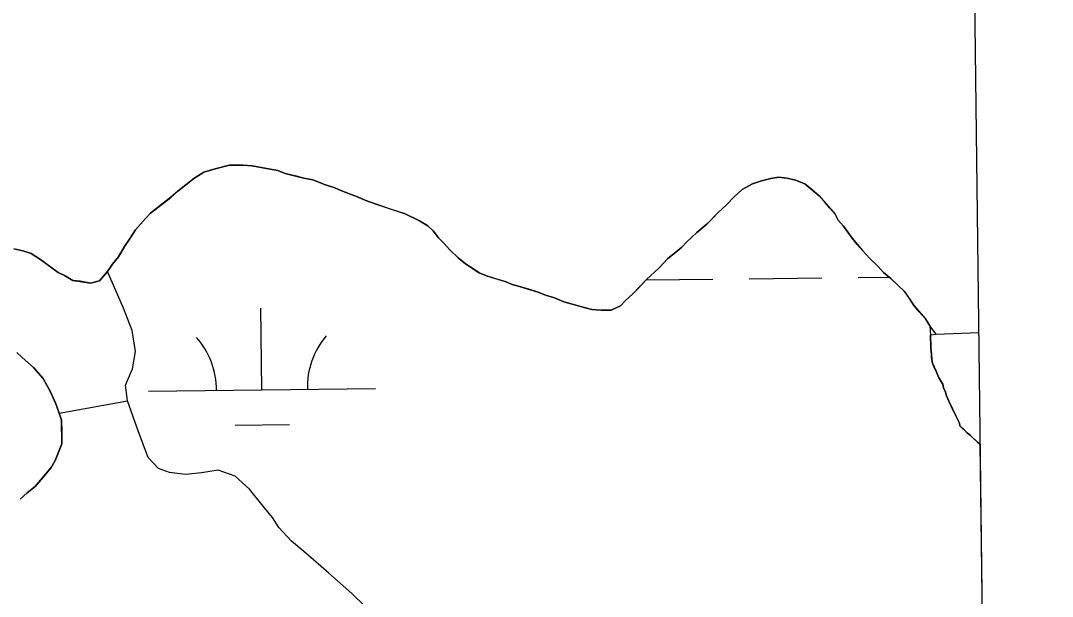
# Model space of a CAD drawing. Extents: x 3694830 to 3732949, y 415201 to 440970.
# Drawn here: x 3730361.5 to 3730815.6, y 423504.9 to 423758.4 of the extents above; entities that cross this region are included whole.
import ezdxf

# ---------------------------------------------------------------- set-up
doc = ezdxf.new("R2010")
doc.units = 0
for name, color, linetype in [('V-GRID-FRAM', 7, 'Continuous'), ('V-TOPO-SHOR', 7, 'Continuous'), ('V-WETL-SWMP', 7, 'Continuous')]:
    doc.layers.add(name, color=color, linetype=linetype)

msp = doc.modelspace()

# ---------------------------------------------------------------- linework, layer by layer
at = {"layer": 'V-GRID-FRAM'}
msp.add_lwpolyline([(3698844.69, 438797.54), (3730590.83, 439176.18), (3730815.62, 420995.11), (3699053.61, 420616.27), (3698844.69, 438797.54)], dxfattribs=at)
at = {"layer": 'V-TOPO-SHOR'}
for p, q in [((3730764.48, 423620.4), (3730783.15, 423621.02)), ((3730378.47, 423585.57), (3730408.49, 423590.94))]:
    msp.add_line(p, q, dxfattribs=at)
for points in [[(3730764.48, 423620.4), (3730761.69, 423623.95), (3730759.82, 423627.08), (3730757.04, 423630.18), (3730754.73, 423632.84), (3730752.39, 423636.41), (3730750.53, 423639.08), (3730747.76, 423641.73), (3730744.53, 423644.83), (3730741.31, 423647.47), (3730739, 423650.13), (3730735.31, 423653.67), (3730732.07, 423657.21), (3730729.76, 423659.88), (3730727.44, 423662.54), (3730725.58, 423665.21), (3730723.71, 423667.88), (3730721.4, 423670.54), (3730719.99, 423673.22), (3730717.67, 423675.88), (3730715.36, 423678.55), (3730713.04, 423681.21), (3730709.82, 423683.85), (3730706.6, 423686.49), (3730702.5, 423688.21), (3730698.87, 423689.04), (3730695.25, 423689.42), (3730691.64, 423688.89), (3730687.6, 423687.9), (3730683.56, 423686.46), (3730679.09, 423684.1), (3730675.55, 423680.86), (3730672.01, 423677.18), (3730668.47, 423673.94), (3730665.81, 423671.17), (3730663.6, 423668.87), (3730659.16, 423665.16), (3730654.73, 423661), (3730652.52, 423658.69), (3730649.86, 423656.38), (3730646.3, 423653.59), (3730642.33, 423649.44), (3730637.01, 423644.36), (3730633.04, 423640.21), (3730630.82, 423637.9), (3730627.72, 423635.12), (3730625.51, 423632.82), (3730621.48, 423630.93), (3730616.97, 423630.83), (3730612.89, 423631.2), (3730607.9, 423632.44), (3730603.8, 423633.71), (3730600.62, 423634.55), (3730596.52, 423636.27), (3730592.43, 423637.54), (3730589.24, 423638.83), (3730585.15, 423640.1), (3730581.05, 423641.36), (3730577.87, 423642.2), (3730574.68, 423643.49), (3730570.59, 423644.76), (3730566.5, 423646.03), (3730563.3, 423647.32), (3730560.1, 423649.51), (3730557.35, 423651.25), (3730554.13, 423653.9), (3730550.44, 423657.43), (3730547.66, 423660.54), (3730545.36, 423662.75), (3730543.03, 423665.86), (3730540.73, 423668.07), (3730537.07, 423670.25), (3730530.68, 423673.28), (3730524.31, 423675.41), (3730517.94, 423677.53), (3730513.38, 423679.24), (3730509.28, 423680.96), (3730502.45, 423683.53), (3730499.71, 423684.82), (3730495.62, 423686.09), (3730490.15, 423688.24), (3730486.07, 423689.05), (3730482.88, 423689.89), (3730477.89, 423691.14), (3730474.7, 423692.43), (3730469.71, 423693.22), (3730463.36, 423694.45), (3730459.29, 423694.81), (3730453.42, 423694.69), (3730447.12, 423693.2), (3730442.18, 423691.74), (3730437.73, 423688.93), (3730434.17, 423686.15), (3730430.62, 423683.36), (3730427.51, 423680.59), (3730422.18, 423676.41), (3730418.62, 423673.62), (3730416.41, 423671.31), (3730412, 423666.25), (3730409.38, 423662.13), (3730407.19, 423658.92)], [(3730407.19, 423658.92), (3730404.57, 423654.35), (3730401.93, 423651.13), (3730399.74, 423647.92), (3730396.21, 423643.78), (3730392.17, 423642.79), (3730387.63, 423643.6), (3730384.46, 423643.98), (3730380.8, 423646.16), (3730378.06, 423647.46), (3730374.39, 423650.09), (3730370.26, 423653.17), (3730366.14, 423655.79), (3730362.49, 423657.07), (3730358.41, 423657.89)], [(3730518.27, 423495.45), (3730507.2, 423506.06), (3730497.07, 423515.11), (3730486.94, 423523.93), (3730480.73, 423529.22), (3730475.18, 423535.2), (3730472.37, 423539.66), (3730468.21, 423544.54), (3730462.17, 423552.1), (3730455.95, 423557.84), (3730448.44, 423560.39), (3730441.01, 423559.33), (3730434.02, 423558.5), (3730427, 423559.48), (3730422.22, 423561.19), (3730417.6, 423566.06), (3730413.29, 423577.27), (3730408.49, 423590.94), (3730407.66, 423597.93), (3730410.67, 423605), (3730412.09, 423612.71), (3730410.54, 423621.94), (3730406.72, 423631.79), (3730399.74, 423647.92)], [(3730762, 423620.01), (3730764.48, 423620.4), (3730783.15, 423621.02)], [(3730783.76, 423571.89), (3730782.59, 423572.82), (3730780.64, 423574.68), (3730779.53, 423575.75), (3730778.15, 423576.81), (3730776.76, 423578.14), (3730775.65, 423579.2), (3730774.82, 423580), (3730774.79, 423581.09), (3730773.09, 423584.32), (3730771.67, 423587.28), (3730770.24, 423590.52), (3730769.09, 423593.21), (3730768.52, 423594.83), (3730767.66, 423596.72), (3730767.35, 423598.35), (3730765.66, 423601.03), (3730764.51, 423604), (3730763.66, 423605.62), (3730762.8, 423607.5), (3730762.5, 423609.13), (3730762.47, 423610.49), (3730762.45, 423611.58), (3730762.12, 423614.29), (3730762.08, 423616.2), (3730762.04, 423618.1), (3730762, 423620.01)], [(3730359.83, 423612.28), (3730362.14, 423610.07), (3730367.2, 423605.66), (3730371.37, 423600.78), (3730374.65, 423594.98), (3730377.03, 423589.6), (3730378.47, 423585.57), (3730379.44, 423582.43), (3730379.54, 423577.46), (3730379.66, 423572.04), (3730377.94, 423567.94), (3730376.65, 423564.75), (3730374.91, 423561.55), (3730371.38, 423557.41), (3730367.86, 423553.27), (3730364.3, 423550.48), (3730361.2, 423547.7)]]:
    msp.add_lwpolyline(points, dxfattribs=at)
at = {"layer": 'V-WETL-SWMP'}
for p, q in [((3730437.72, 423688.93), (3730442.18, 423691.74)), ((3730442.18, 423691.74), (3730447.12, 423693.2)), ((3730447.12, 423693.2), (3730453.42, 423694.69)), ((3730453.42, 423694.69), (3730459.29, 423694.81)), ((3730459.29, 423694.81), (3730463.36, 423694.45)), ((3730463.36, 423694.45), (3730469.71, 423693.22)), ((3730469.71, 423693.22), (3730474.7, 423692.43)), ((3730474.7, 423692.43), (3730477.89, 423691.14)), ((3730477.89, 423691.14), (3730486.07, 423689.05)), ((3730430.61, 423683.36), (3730437.72, 423688.93)), ((3730486.07, 423689.05), (3730490.15, 423688.24)), ((3730490.15, 423688.24), (3730495.62, 423686.09)), ((3730679.09, 423684.1), (3730683.56, 423686.46)), ((3730683.56, 423686.46), (3730687.6, 423687.9)), ((3730687.6, 423687.9), (3730691.64, 423688.89)), ((3730691.64, 423688.89), (3730695.25, 423689.41)), ((3730695.25, 423689.41), (3730698.87, 423689.04)), ((3730698.87, 423689.04), (3730702.5, 423688.21)), ((3730702.5, 423688.21), (3730706.6, 423686.49)), ((3730706.6, 423686.49), (3730713.04, 423681.21)), ((3730427.51, 423680.58), (3730430.61, 423683.36)), ((3730495.62, 423686.09), (3730499.71, 423684.82)), ((3730499.71, 423684.82), (3730502.45, 423683.53)), ((3730502.45, 423683.53), (3730509.28, 423680.96)), ((3730675.55, 423680.87), (3730679.09, 423684.1)), ((3730418.62, 423673.62), (3730427.51, 423680.58)), ((3730509.28, 423680.96), (3730513.38, 423679.24)), ((3730513.38, 423679.24), (3730517.94, 423677.53)), ((3730517.94, 423677.53), (3730530.68, 423673.28)), ((3730672.01, 423677.18), (3730675.55, 423680.87)), ((3730713.04, 423681.21), (3730719.99, 423673.22)), ((3730416.41, 423671.31), (3730418.62, 423673.62)), ((3730530.68, 423673.28), (3730537.07, 423670.25)), ((3730663.6, 423668.87), (3730668.46, 423673.94)), ((3730668.46, 423673.94), (3730672.01, 423677.18)), ((3730719.99, 423673.22), (3730721.4, 423670.54)), ((3730412, 423666.25), (3730416.41, 423671.31)), ((3730537.07, 423670.25), (3730540.73, 423668.07)), ((3730659.16, 423665.16), (3730663.6, 423668.87)), ((3730721.4, 423670.54), (3730723.71, 423667.88)), ((3730409.38, 423662.13), (3730412, 423666.25)), ((3730540.73, 423668.07), (3730543.03, 423665.86)), ((3730543.03, 423665.86), (3730545.36, 423662.75)), ((3730654.73, 423661), (3730659.16, 423665.16)), ((3730723.71, 423667.88), (3730727.44, 423662.54)), ((3730407.18, 423658.92), (3730409.38, 423662.13)), ((3730545.36, 423662.75), (3730547.66, 423660.54)), ((3730547.66, 423660.54), (3730550.44, 423657.43)), ((3730652.52, 423658.69), (3730654.73, 423661)), ((3730727.44, 423662.54), (3730732.07, 423657.21)), ((3730358.41, 423657.89), (3730362.49, 423657.07)), ((3730362.49, 423657.07), (3730366.14, 423655.79)), ((3730366.14, 423655.79), (3730370.26, 423653.17)), ((3730404.57, 423654.34), (3730407.18, 423658.92)), ((3730550.44, 423657.43), (3730554.13, 423653.9)), ((3730646.3, 423653.59), (3730649.86, 423656.38)), ((3730649.86, 423656.38), (3730652.52, 423658.69)), ((3730732.07, 423657.21), (3730735.31, 423653.67)), ((3730370.26, 423653.17), (3730378.06, 423647.46)), ((3730399.74, 423647.92), (3730401.93, 423651.13)), ((3730401.93, 423651.13), (3730404.57, 423654.34)), ((3730554.13, 423653.9), (3730557.35, 423651.25)), ((3730557.35, 423651.25), (3730563.3, 423647.31)), ((3730642.33, 423649.44), (3730646.3, 423653.59)), ((3730735.31, 423653.67), (3730739, 423650.13)), ((3730739, 423650.13), (3730741.31, 423647.47)), ((3730378.06, 423647.46), (3730380.8, 423646.16)), ((3730380.8, 423646.16), (3730384.46, 423643.98)), ((3730396.21, 423643.78), (3730399.74, 423647.92)), ((3730563.3, 423647.31), (3730566.49, 423646.03)), ((3730566.49, 423646.03), (3730574.68, 423643.49)), ((3730637.01, 423644.36), (3730642.33, 423649.44)), ((3730741.31, 423647.47), (3730744.53, 423644.83)), ((3730384.46, 423643.98), (3730387.63, 423643.59)), ((3730387.63, 423643.59), (3730392.16, 423642.79)), ((3730392.16, 423642.79), (3730396.21, 423643.78)), ((3730574.68, 423643.49), (3730577.87, 423642.2)), ((3730577.87, 423642.2), (3730581.05, 423641.36)), ((3730581.05, 423641.36), (3730589.24, 423638.83)), ((3730630.82, 423637.9), (3730637.01, 423644.36)), ((3730636.88, 423644.22), (3730666.18, 423644.57)), ((3730682.18, 423644.76), (3730714.18, 423645.14)), ((3730730.18, 423645.33), (3730743.72, 423645.49)), ((3730744.53, 423644.83), (3730750.53, 423639.08)), ((3730589.24, 423638.83), (3730592.43, 423637.54)), ((3730592.43, 423637.54), (3730596.52, 423636.27)), ((3730627.72, 423635.12), (3730630.82, 423637.9)), ((3730750.53, 423639.08), (3730754.73, 423632.84)), ((3730596.52, 423636.27), (3730600.62, 423634.55)), ((3730600.62, 423634.55), (3730603.8, 423633.71)), ((3730603.8, 423633.71), (3730607.9, 423632.44)), ((3730607.9, 423632.44), (3730612.89, 423631.2)), ((3730621.48, 423630.93), (3730625.51, 423632.82)), ((3730625.51, 423632.82), (3730627.72, 423635.12)), ((3730754.73, 423632.84), (3730759.82, 423627.08)), ((3730467.69, 423595.77), (3730467.26, 423631.77)), ((3730612.89, 423631.2), (3730616.97, 423630.83)), ((3730616.97, 423630.83), (3730621.48, 423630.93)), ((3730759.82, 423627.08), (3730761.69, 423623.95)), ((3730761.69, 423623.95), (3730762, 423620)), ((3730762, 423620), (3730762.12, 423614.29)), ((3730762.12, 423614.29), (3730762.45, 423611.58)), ((3730362.13, 423610.07), (3730359.83, 423612.28)), ((3730367.2, 423605.66), (3730362.13, 423610.07)), ((3730762.45, 423611.58), (3730762.5, 423609.13)), ((3730371.37, 423600.78), (3730367.2, 423605.66)), ((3730762.5, 423609.13), (3730762.8, 423607.5)), ((3730762.8, 423607.5), (3730764.51, 423604)), ((3730374.65, 423594.98), (3730371.37, 423600.78)), ((3730764.51, 423604), (3730765.66, 423601.03)), ((3730765.66, 423601.03), (3730767.35, 423598.35)), ((3730417.69, 423595.17), (3730517.68, 423596.36)), ((3730767.35, 423598.35), (3730767.66, 423596.72)), ((3730767.66, 423596.72), (3730768.52, 423594.83)), ((3730377.03, 423589.6), (3730374.65, 423594.98)), ((3730768.52, 423594.83), (3730769.09, 423593.21)), ((3730769.09, 423593.21), (3730770.24, 423590.52)), ((3730378.47, 423585.57), (3730377.03, 423589.6)), ((3730770.24, 423590.52), (3730773.09, 423584.32)), ((3730379.44, 423582.43), (3730378.47, 423585.57)), ((3730379.66, 423572.04), (3730379.44, 423582.43)), ((3730773.09, 423584.32), (3730774.79, 423581.09)), ((3730455.87, 423580.19), (3730479.87, 423580.48)), ((3730774.79, 423581.09), (3730774.82, 423580)), ((3730774.82, 423580), (3730778.15, 423576.81)), ((3730778.15, 423576.81), (3730779.53, 423575.75)), ((3730779.53, 423575.75), (3730782.59, 423572.82)), ((3730376.65, 423564.75), (3730379.66, 423572.04)), ((3730782.59, 423572.82), (3730783.76, 423571.89)), ((3730783.76, 423571.89), (3730787.08, 423303)), ((3730374.91, 423561.55), (3730376.65, 423564.75)), ((3730367.86, 423553.27), (3730374.91, 423561.55)), ((3730361.2, 423547.7), (3730364.3, 423550.48)), ((3730364.3, 423550.48), (3730367.86, 423553.27))]:
    msp.add_line(p, q, dxfattribs=at)
for centre, start, end in [((3730412.44, 423595.58), 359.9115, 41.4552), ((3730522.92, 423596.9), 139.9115, 181.4552)]:
    msp.add_arc(centre, 35.25, start, end, dxfattribs=at)

doc.saveas('drawing.dxf')
